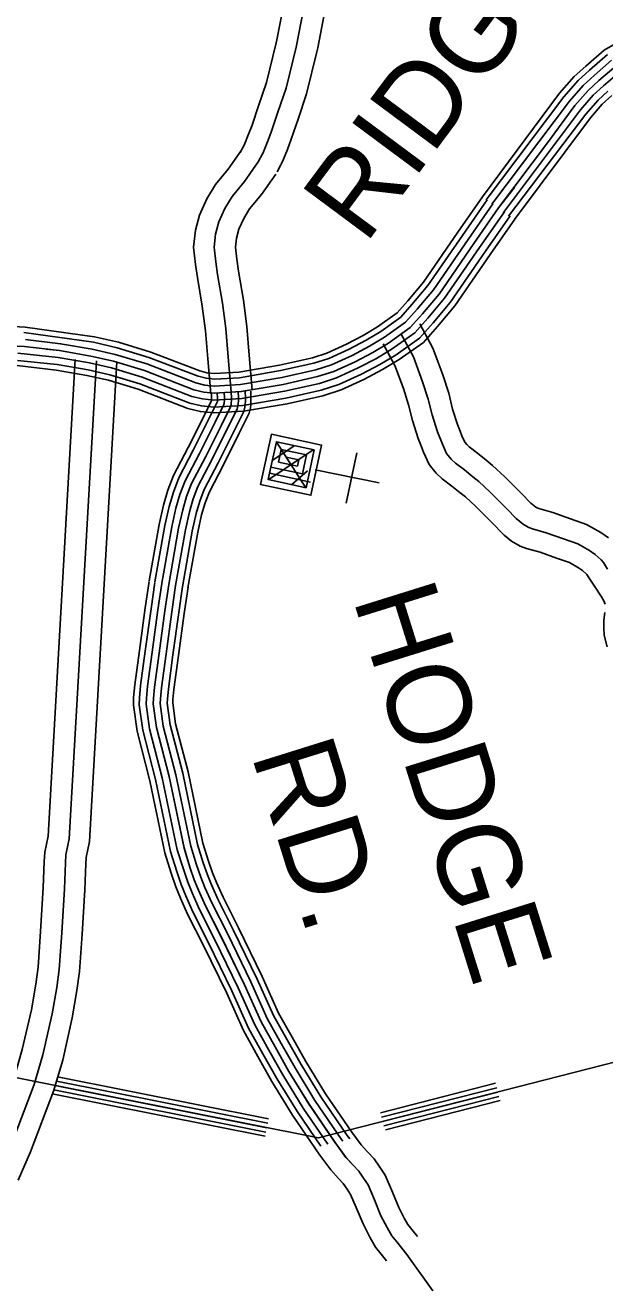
# Model space of a CAD drawing. Extents: x 1551132 to 1791609, y 378168 to 563823.
# Drawn here: x 1611255 to 1613827, y 401099 to 406719 of the extents above; entities that cross this region are included whole.
import ezdxf

# ---------------------------------------------------------------- set-up
doc = ezdxf.new("R2010")
doc.units = 0
for name, color, linetype in [('DESIGN - ROW - Right-of-Way and Easement Labels', 7, 'Continuous'), ('DESIGN - UTILITIES - Cable (Underground) with Text', 7, 'Continuous'), ('SURVEY - CONTOURS - Index with Text', 7, 'Continuous'), ('SURVEY - DRAINAGE - Natural Features', 7, 'Continuous'), ('SURVEY - PROPERTY - Owners', 7, 'Continuous'), ('SURVEY - TRANSPORTATION - Roads', 7, 'Continuous')]:
    doc.layers.add(name, color=color, linetype=linetype)

msp = doc.modelspace()

# ---------------------------------------------------------------- linework, layer by layer
at = {"layer": 'DESIGN - UTILITIES - Cable (Underground) with Text'}
msp.add_line((1612679.849, 404596.374), (1612727.495, 404819.495), dxfattribs=at)
for points in [[(1612551.808, 404742.369), (1612546.925, 404743.377), (1612523.21, 404631.663), (1612299.956, 404679.226), (1612347.519, 404902.389), (1612570.507, 404854.784), (1612535.134, 404687.587), (1612531.001, 404688.47)], [(1612521.234, 404690.362), (1612339.738, 404729.167), (1612369.519, 404868.598), (1612536.891, 404832.867), (1612501.252, 404665.454), (1612333.93, 404701.176), (1612345.412, 404757.1), (1612485.11, 404727.144), (1612503.1, 404810.917), (1612391.436, 404834.632), (1612379.645, 404778.925), (1612463.243, 404761.243), (1612469.226, 404788.917), (1612413.385, 404800.791)], [(1612533.641, 404832.867), (1612336.171, 404701.884)], [(1612448.192, 404850.907), (1612354.345, 404787.108)], [(1612500.902, 404664.179), (1612368.819, 404870.756)], [(1612507.942, 404739.944), (1612438.953, 404680.061)], [(1612825.703, 404686.623), (1612541.292, 404744.569)]]:
    msp.add_lwpolyline(points, dxfattribs=at)
at = {"layer": 'SURVEY - CONTOURS - Index with Text'}
for points in [[(1613284.641, 405956.53), (1613627.175, 406417.301), (1613691.39, 406491.028), (1613743.414, 406538.113), (1613825.52, 406609.156), (1613901.243, 406653.316)], [(1613301.657, 405943.638), (1613646.516, 406401.867), (1613709.064, 406473.686), (1613759.797, 406519.604), (1613839.953, 406588.964)], [(1613326.94, 405924.188), (1613670.765, 406382.517), (1613731.231, 406451.935), (1613780.346, 406496.386), (1613858.053, 406563.63)], [(1613426.671, 405999.148), (1613356.539, 405907.721), (1613578.134, 406202.912), (1613695.023, 406363.166), (1613753.397, 406430.185), (1613800.887, 406473.169), (1613876.16, 406538.304)], [(1613356.539, 405907.721), (1613578.134, 406202.912), (1613695.023, 406363.166), (1613753.397, 406430.185), (1613800.887, 406473.169), (1613876.16, 406538.304)], [(1613377.497, 405887.229), (1613719.281, 406343.816), (1613775.563, 406408.434), (1613821.428, 406449.952), (1613894.268, 406512.979)], [(1613400.838, 405871.661), (1613743.53, 406324.465), (1613797.729, 406386.684), (1613841.978, 406426.735)], [(1613427.087, 405856.836), (1613763.655, 406308.407), (1613816.12, 406368.641), (1613859.019, 406407.476)], [(1611152.732, 405384.372), (1611253.863, 405378.531), (1611562.856, 405335.33), (1611668.595, 405311.004), (1611812.216, 405267.528), (1612029.153, 405183.709), (1612061.669, 405175.917), (1612095.118, 405172.617), (1612203.74, 405178.634), (1612383.261, 405209.393), (1612529.9, 405242.419), (1612593.781, 405262.937), (1612681.604, 405302.888), (1612755.744, 405341.78), (1612819.268, 405380.081), (1612905.541, 405441.575), (1612952.956, 405494.851), (1613022.605, 405578.129), (1613175.318, 405799.951), (1613285.482, 405957.43)], [(1611248.03, 405355.197), (1611558.006, 405311.079), (1611662.237, 405287.103), (1611804.175, 405244.136), (1612021.786, 405160.059), (1612057.561, 405151.483), (1612094.585, 405147.833), (1612206.515, 405154.034), (1612388.069, 405185.143), (1612536.399, 405218.544), (1612602.706, 405239.836), (1612692.471, 405280.679), (1612767.877, 405320.238), (1612832.843, 405359.398), (1612922.149, 405423.066), (1612971.664, 405478.701), (1613042.313, 405563.161), (1613195.626, 405785.859), (1613305.74, 405943.263)], [(1611255.804, 405323.096), (1611411.717, 405304.562), (1611551.922, 405280.67), (1611654.262, 405257.128), (1611794.083, 405214.802), (1612012.545, 405130.399), (1612052.402, 405120.841), (1612093.918, 405116.749), (1612210.007, 405123.183), (1612394.094, 405154.717), (1612544.566, 405188.61), (1612613.906, 405210.877), (1612706.095, 405252.82), (1612783.094, 405293.213), (1612849.867, 405333.464), (1612942.99, 405399.849), (1612995.139, 405458.45), (1613067.02, 405544.386), (1613221.092, 405768.184), (1613331.14, 405925.488)], [(1611406.509, 405274.003), (1611545.839, 405250.261), (1611646.287, 405227.152), (1611783.992, 405185.467), (1612003.303, 405100.732), (1612047.244, 405090.198), (1612093.251, 405085.665), (1612213.49, 405092.324), (1612400.119, 405124.3), (1612552.724, 405158.667), (1612625.097, 405181.909), (1612719.728, 405224.961), (1612798.31, 405266.187), (1612866.892, 405307.53), (1612963.823, 405376.631), (1613018.613, 405438.191), (1613091.728, 405525.61), (1613246.558, 405750.508), (1613356.539, 405907.721)], [(1611406.509, 405274.003), (1611545.839, 405250.261), (1611646.287, 405227.152), (1611783.992, 405185.467), (1612003.303, 405100.732), (1612047.244, 405090.198), (1612093.251, 405085.665), (1612213.49, 405092.324), (1612400.119, 405124.3), (1612552.724, 405158.667), (1612625.097, 405181.909), (1612719.728, 405224.961), (1612798.31, 405266.187), (1612866.892, 405307.53), (1612963.823, 405376.631), (1613018.613, 405438.191), (1613091.728, 405525.61), (1613246.558, 405750.508), (1613356.539, 405907.721)], [(1611218.855, 405207.351), (1611391.776, 405187.534), (1611528.623, 405164.208), (1611623.721, 405142.333), (1611755.443, 405102.457), (1611977.154, 405016.796), (1612032.653, 405003.496), (1612091.368, 404997.704), (1612223.357, 405005.013), (1612417.169, 405038.222), (1612575.815, 405073.948), (1612656.771, 405099.949), (1612758.294, 405146.134), (1612841.367, 405189.718), (1612915.066, 405234.144), (1613022.78, 405310.938), (1613085.028, 405380.882), (1613161.643, 405472.484), (1613318.615, 405700.49), (1613428.412, 405857.436)], [(1611219.83, 405230.693), (1611396.093, 405212.885), (1611533.673, 405189.442), (1611630.337, 405167.2), (1611763.809, 405126.799), (1611984.82, 405041.405), (1612036.928, 405028.913), (1612091.918, 405023.497), (1612220.465, 405030.614), (1612412.169, 405063.456), (1612569.049, 405098.791), (1612647.488, 405123.983), (1612746.986, 405169.243), (1612828.743, 405212.135), (1612900.941, 405255.662), (1613005.497, 405330.197), (1613065.562, 405397.682), (1613141.144, 405488.06), (1613297.49, 405715.157), (1613407.338, 405872.178)], [(1611221.772, 405262.794), (1611401.301, 405243.444), (1611539.756, 405219.852), (1611638.312, 405197.176), (1611773.901, 405156.133), (1611994.062, 405071.065), (1612042.086, 405059.556), (1612092.585, 405054.581), (1612216.973, 405061.464), (1612406.144, 405093.882), (1612560.882, 405128.725), (1612636.289, 405152.942), (1612733.361, 405197.102), (1612813.526, 405239.161), (1612883.916, 405281.596), (1612984.656, 405353.414), (1613042.088, 405417.933), (1613116.436, 405506.835), (1613272.024, 405732.833), (1613381.938, 405889.954)], [(1611152.423, 405296.262), (1611153.99, 405296.378), (1611251.913, 405292.612), (1611406.509, 405274.003), (1611347.227, 405280.428)], [(1611251.913, 405292.612), (1611406.509, 405274.003), (1611347.227, 405280.428)]]:
    msp.add_lwpolyline(points, dxfattribs=at)
at = {"layer": 'SURVEY - DRAINAGE - Natural Features'}
for points in [[(1620457.496, 403534.612), (1620457.513, 403640.615), (1620479.454, 403708.609), (1620497.412, 403810.603), (1612556.288, 401777.12), (1608905.008, 402504.278)], [(1620457.496, 403534.612), (1620457.513, 403640.615), (1620479.454, 403708.609), (1620497.412, 403810.603), (1612556.288, 401777.12), (1608905.008, 402504.278)], [(1612331.219, 401842.338), (1611393.241, 402029.134)], [(1612335.119, 401861.955), (1611397.874, 402048.61)], [(1613343.154, 402019.902), (1612831.665, 401888.931)], [(1612319.694, 401784.47), (1611374.416, 401972.724)], [(1612323.402, 401803.104), (1611382.074, 401990.566)], [(1612327.311, 401822.721), (1611386.399, 402010.1)], [(1613348.12, 402000.526), (1612836.632, 401869.556)], [(1613353.078, 401981.151), (1612841.59, 401850.18)], [(1613358.037, 401961.775), (1612846.548, 401830.805)], [(1613362.753, 401943.366), (1612853.64, 401813.004)]]:
    msp.add_lwpolyline(points, dxfattribs=at)
at = {"layer": 'SURVEY - PROPERTY - Owners'}
for points in [[(1612521.001, 407131.927), (1612525.626, 407055.675), (1612509.168, 406919.672), (1612490.826, 406789.71), (1612457.802, 406621.931), (1612412.528, 406440.343), (1612376.587, 406332.748), (1612347.013, 406245.079), (1612330.93, 406202.095), (1612309.289, 406149.551), (1612308.089, 406147.785), (1612289.464, 406112.417)], [(1612615.115, 407137.636), (1612620.257, 407052.842), (1612602.666, 406907.422), (1612583.833, 406774.001), (1612553.333, 406619.056), (1612549.858, 406601.414), (1612503.126, 406413.959), (1612465.977, 406302.739), (1612435.861, 406213.478), (1612418.703, 406167.602), (1612400.828, 406124.226), (1612392.762, 406104.634), (1612389.053, 406099.175), (1612372.895, 406068.483)], [(1612430.461, 407126.436), (1612434.586, 407058.4), (1612419.228, 406931.464), (1612401.353, 406804.819), (1612371.821, 406654.781), (1612369.237, 406641.673), (1612325.372, 406465.726), (1612290.597, 406361.615), (1612261.54, 406275.48), (1612246.498, 406235.27), (1612229.774, 406194.678), (1612228.007, 406190.386), (1612209.208, 406154.685)], [(1612078.577, 405081.873), (1612064.819, 405237.669), (1612054.436, 405362.289), (1612040.244, 405471.242), (1612018.795, 405598.562), (1612010.312, 405656.988), (1612001.479, 405733.54), (1612010.145, 405808.801), (1612028.42, 405876.186), (1612060.361, 405947.713), (1612099.56, 406012.239), (1612156.25, 406080.016), (1612215.082, 406164.327)], [(1612168.933, 405089.857), (1612155.192, 405245.428), (1612144.65, 405371.914), (1612129.976, 405484.642), (1612108.41, 405612.621), (1612100.268, 405668.705), (1612092.785, 405733.549), (1612099.477, 405791.642), (1612114.118, 405845.635), (1612140.851, 405905.503), (1612173.525, 405959.288), (1612228.365, 406024.856), (1612289.464, 406112.417)], [(1612262.856, 405098.157), (1612249.139, 405253.494), (1612238.431, 405381.923), (1612223.249, 405498.568), (1612201.566, 405627.229), (1612193.774, 405680.889), (1612187.7, 405733.557), (1612192.333, 405773.808), (1612203.199, 405813.884), (1612224.524, 405861.627), (1612250.415, 405904.245), (1612303.33, 405967.522), (1612366.787, 406058.457)], [(1613006.355, 405392.615), (1613064.487, 405284.971), (1613108.144, 405166.318), (1613134.96, 405084.749), (1613152.335, 405013.614), (1613173.559, 404945.387), (1613185.284, 404915.903), (1613193.309, 404895.702), (1613206.15, 404867.61), (1613214.667, 404857.276), (1613226.1, 404846.634), (1613263.207, 404818.084), (1613301.356, 404787.216), (1613329.956, 404764.641), (1613383.471, 404714.189), (1613460.094, 404637.729), (1613498.676, 404598.17), (1613500.101, 404596.986), (1613521.093, 404579.503), (1613530.242, 404574.011), (1613534.851, 404572.427), (1613596.633, 404555.035), (1613675.472, 404527.018), (1613746.954, 404501.492), (1613809.744, 404466.625), (1613843.902, 404442.349)], [(1612923.39, 405347.806), (1612978.322, 405246.086), (1613019.088, 405135.3), (1613044.237, 405058.798), (1613061.437, 404988.396), (1613084.603, 404913.919), (1613106.569, 404858.66), (1613125.535, 404817.175), (1613145.86, 404792.508), (1613165.093, 404774.599), (1613204.792, 404744.057), (1613242.491, 404713.548), (1613268.29, 404693.189), (1613317.814, 404646.496), (1613393.046, 404571.427), (1613434.603, 404528.826), (1613466.336, 404502.392), (1613490.202, 404488.075), (1613506.701, 404482.392), (1613568.041, 404465.125), (1613643.831, 404438.191), (1613707.955, 404415.29), (1613759.395, 404386.731), (1613785.211, 404368.38), (1613812.419, 404344.346), (1613822.002, 404332.846), (1613840.535, 404303.57)], [(1612843.576, 405304.705), (1612895.433, 405208.677), (1612933.415, 405105.466), (1612956.964, 405033.831), (1612973.989, 404964.137), (1612999.022, 404883.652), (1613013.371, 404847.559), (1613023.121, 404823.025), (1613047.979, 404768.657), (1613079.661, 404730.198), (1613106.402, 404705.306), (1613148.601, 404672.838), (1613185.867, 404642.679), (1613208.967, 404624.445), (1613254.657, 404581.377), (1613328.547, 404507.642), (1613372.963, 404462.116), (1613381.729, 404454.816), (1613413.662, 404428.207), (1613451.686, 404405.398), (1613479.618, 404395.781), (1613540.534, 404378.631), (1613613.39, 404352.738), (1613670.439, 404332.371), (1613710.955, 404309.871), (1613728.754, 404297.22), (1613747.17, 404280.953), (1613748.529, 404279.32), (1613764.328, 404254.369), (1613782.053, 404227.435), (1613812.894, 404180.55), (1613823.319, 404163.142), (1613829.01, 404147.783)], [(1611476.649, 405234.852), (1611356.076, 403117.704), (1611341.351, 403046.369), (1611339.118, 403003.451), (1611334.259, 402888.882), (1611322.785, 402693.826), (1611312.126, 402535.581), (1611301.368, 402460.37), (1611281.885, 402346.242), (1611241.811, 402169.854), (1611205.287, 402044.601), (1611106.706, 401785.577), (1611053.449, 401664.466)], [(1611570.789, 405229.493), (1611449.815, 403105.429), (1611435.14, 403034.327), (1611433.307, 402999.01), (1611428.432, 402884.115), (1611416.891, 402687.885), (1611405.966, 402525.722), (1611394.524, 402445.753), (1611374.4, 402327.85), (1611333.126, 402146.187), (1611294.751, 402014.584), (1611193.979, 401749.81), (1611139.763, 401626.507)], [(1611661.345, 405224.335), (1611539.996, 403093.62), (1611525.363, 403022.744), (1611523.913, 402994.735), (1611519.022, 402879.531), (1611507.414, 402682.176), (1611496.239, 402516.239), (1611484.139, 402431.695), (1611463.398, 402310.158), (1611420.974, 402123.42), (1611380.816, 401985.708), (1611277.935, 401715.401), (1611222.795, 401589.997)], [(1612168.933, 405089.857), (1612169.991, 405064.756), (1612169.991, 405052.297), (1612169.508, 405041.506), (1612168.55, 405033.839), (1612166.641, 405024.655), (1612125.634, 404942.886), (1612055.919, 404803.266), (1611993.178, 404683.371), (1611971.137, 404625.861), (1611953.888, 404566.435), (1611935.68, 404484.957), (1611891.697, 404235.759)], [(1611891.697, 404235.759), (1611874.681, 404118.848), (1611849.29, 403930.884), (1611828.557, 403779.647), (1611823.64, 403728.896), (1611823.207, 403704.853), (1611837.323, 403600.367), (1611893.388, 403382.878), (1611959.645, 403064.987), (1611986.119, 402980.326), (1612005.094, 402923.858), (1612024.26, 402877.415), (1612055.017, 402808.705), (1612124.524, 402671.16), (1612228.647, 402456.812), (1612301.686, 402293.142), (1612363.677, 402181.78), (1612425.692, 402072.427), (1612515.048, 401926.507), (1612633.895, 401751.986), (1612678.786, 401691.043), (1612710.16, 401656.408), (1612735.676, 401629.891), (1612756.625, 401598.223), (1612776.575, 401569.023), (1612805.374, 401502.354), (1612834.09, 401431.686), (1612861.139, 401379.084), (1612882.481, 401342.617), (1612904.005, 401316.174), (1612948.971, 401259.24), (1613064.068, 401098.827)], [(1613827.602, 404110.449), (1613823.302, 404076.473), (1613823.069, 404061.539), (1613823.069, 404043.23), (1613825.427, 404010.113), (1613837.61, 403958.795)]]:
    msp.add_lwpolyline(points, dxfattribs=at)
at = {"layer": 'SURVEY - TRANSPORTATION - Roads'}
for points in [[(1612081.293, 405086.165), (1612082.277, 405062.906), (1612082.277, 405054.264), (1612082.168, 405051.889), (1612047.194, 404982.146), (1611977.812, 404843.2), (1611913.097, 404719.522), (1611887.923, 404653.837), (1611868.881, 404588.252), (1611849.648, 404502.158), (1611805.316, 404251.009)], [(1612106.993, 405087.248), (1612107.993, 405063.448), (1612107.993, 405053.689), (1612107.684, 405046.747), (1612107.459, 405044.939), (1612070.193, 404970.637), (1612000.712, 404831.492), (1611936.58, 404708.93), (1611912.322, 404645.637), (1611893.806, 404581.852), (1611874.864, 404497.116), (1611830.64, 404246.534)], [(1612137.959, 405088.548), (1612138.992, 405064.106), (1612138.992, 405052.989), (1612138.592, 405044.122), (1612137.942, 405038.922), (1612137.117, 405034.93), (1612097.909, 404956.762), (1612028.319, 404817.383), (1611964.879, 404696.146), (1611941.73, 404635.745), (1611923.847, 404574.143), (1611905.272, 404491.033), (1611861.173, 404241.151)], [(1612168.933, 405089.857), (1612169.991, 405064.756), (1612169.991, 405052.297), (1612169.508, 405041.506), (1612168.55, 405033.839), (1612166.641, 405024.655), (1612125.634, 404942.886), (1612055.919, 404803.266), (1611993.178, 404683.371), (1611971.137, 404625.861), (1611953.888, 404566.435), (1611935.68, 404484.957), (1611891.697, 404235.759)], [(1612168.933, 405089.857), (1612169.991, 405064.756), (1612169.991, 405052.297), (1612169.508, 405041.506), (1612168.55, 405033.839), (1612166.641, 405024.655), (1612125.634, 404942.886), (1612055.919, 404803.266), (1611993.178, 404683.371), (1611971.137, 404625.861), (1611953.888, 404566.435), (1611935.68, 404484.957), (1611891.697, 404235.759)], [(1612199.907, 405091.165), (1612200.99, 405065.406), (1612200.99, 405051.606), (1612200.424, 405038.889), (1612199.157, 405028.755), (1612196.166, 405014.38), (1612153.358, 404929.011), (1612083.518, 404789.149), (1612021.478, 404670.596), (1612000.545, 404615.978), (1611983.929, 404558.726), (1611966.087, 404478.882), (1611922.221, 404230.367)], [(1612230.873, 405092.465), (1612231.99, 405066.065), (1612231.99, 405050.906), (1612231.331, 405036.264), (1612229.756, 405023.672), (1612225.69, 405004.105), (1612181.074, 404915.136), (1612111.126, 404775.04), (1612049.777, 404657.812), (1612029.953, 404606.086), (1612013.97, 404551.018), (1611996.495, 404472.799), (1611952.754, 404224.984)], [(1612255.573, 405093.507), (1612256.706, 405066.581), (1612256.706, 405050.356), (1612255.981, 405034.172), (1612254.164, 405019.613), (1612249.239, 404995.913), (1612203.182, 404904.077), (1612133.134, 404763.79), (1612072.343, 404647.628), (1612053.402, 404598.21), (1612037.919, 404544.867), (1612020.736, 404467.957), (1611977.095, 404220.684)], [(1611804.908, 404248.559), (1611787.825, 404131.206), (1611762.383, 403942.876), (1611741.425, 403790.006), (1611736.009, 403734.087), (1611735.392, 403699.912), (1611751.1, 403583.65), (1611807.949, 403363.136), (1611874.655, 403043.061), (1611902.688, 402953.425), (1611922.896, 402893.29), (1611943.678, 402842.922), (1611975.811, 402771.146), (1612045.934, 402632.375), (1612149.132, 402419.928), (1612223.172, 402254.024), (1612287.212, 402138.979), (1612350.127, 402028.043), (1612441.366, 401879.056), (1612562.322, 401701.434), (1612610.804, 401635.608), (1612646.045, 401596.707), (1612666.936, 401574.989), (1612683.844, 401549.447), (1612699.402, 401526.663), (1612724.484, 401468.612), (1612754.309, 401395.21), (1612784.233, 401337.008), (1612810.199, 401292.649), (1612835.582, 401261.465), (1612858.906, 401231.931)], [(1611830.357, 404244.859), (1611813.291, 404127.631), (1611787.866, 403939.41), (1611766.975, 403787.014), (1611761.7, 403732.612), (1611761.142, 403701.403), (1611776.383, 403588.6), (1611832.998, 403368.97), (1611899.58, 403049.536), (1611927.154, 402961.359), (1611946.995, 402902.299), (1611967.311, 402853.081), (1611999.035, 402782.204), (1612068.975, 402643.792), (1612172.448, 402430.795), (1612246.196, 402265.541), (1612309.636, 402151.571), (1612372.285, 402041.102), (1612462.966, 401893.014), (1612566.83, 401740.494)], [(1611861.031, 404240.393), (1611843.99, 404123.323), (1611818.582, 403935.234), (1611797.766, 403783.414), (1611792.674, 403730.837), (1611792.174, 403703.212), (1611806.857, 403594.567), (1611863.197, 403376.011), (1611929.612, 403057.345), (1611956.637, 402970.926), (1611976.053, 402913.158), (1611995.786, 402865.331), (1612027.026, 402795.538), (1612096.758, 402657.559), (1612200.556, 402443.887), (1612273.945, 402279.424), (1612336.661, 402166.763), (1612398.992, 402056.852), (1612489.015, 401909.84), (1612598.454, 401749.127)], [(1611891.706, 404235.926), (1611874.689, 404119.014), (1611849.298, 403931.051), (1611828.565, 403779.814), (1611823.648, 403729.062), (1611823.215, 403705.02), (1611837.331, 403600.534), (1611893.397, 403383.045), (1611959.653, 403065.153), (1611986.128, 402980.493), (1612005.102, 402924.025), (1612024.268, 402877.582), (1612055.026, 402808.872), (1612124.532, 402671.326), (1612228.655, 402456.979), (1612301.695, 402293.308), (1612363.685, 402181.947), (1612425.7, 402072.594), (1612515.056, 401926.674), (1612633.903, 401752.152), (1612678.794, 401691.209), (1612710.168, 401656.575), (1612735.684, 401630.058), (1612756.634, 401598.39), (1612776.583, 401569.189), (1612805.382, 401502.521), (1612834.098, 401431.852), (1612861.148, 401379.251), (1612882.489, 401342.783), (1612904.013, 401316.341), (1612927.738, 401286.307)], [(1611891.706, 404235.926), (1611874.689, 404119.014), (1611849.298, 403931.051), (1611828.565, 403779.814), (1611823.648, 403729.062), (1611823.215, 403705.02), (1611837.331, 403600.534), (1611893.397, 403383.045), (1611959.653, 403065.153), (1611986.128, 402980.493), (1612005.102, 402924.025), (1612024.268, 402877.582), (1612055.026, 402808.872), (1612124.532, 402671.326), (1612228.655, 402456.979), (1612301.695, 402293.308), (1612363.685, 402181.947), (1612425.7, 402072.594), (1612515.056, 401926.674), (1612631.17, 401756.161)], [(1611922.38, 404231.459), (1611905.388, 404114.706), (1611880.014, 403926.868), (1611859.364, 403776.214), (1611854.623, 403727.287), (1611854.256, 403706.828), (1611867.806, 403606.501), (1611923.596, 403390.079), (1611989.694, 403072.962), (1612015.619, 402990.06), (1612034.151, 402934.892), (1612052.751, 402889.832), (1612083.025, 402822.205), (1612152.307, 402685.093), (1612256.754, 402470.071), (1612329.444, 402307.192), (1612390.709, 402197.131), (1612452.408, 402088.336), (1612541.097, 401943.507), (1612659.203, 401770.078), (1612664.778, 401762.503)], [(1611953.054, 404226.992), (1611936.088, 404110.398), (1611910.73, 403922.693), (1611890.155, 403772.614), (1611885.597, 403725.512), (1611885.289, 403708.637), (1611898.28, 403612.468), (1611953.795, 403397.12), (1612019.727, 403080.77), (1612045.101, 402999.627), (1612063.209, 402945.75), (1612081.225, 402902.082), (1612111.016, 402835.539), (1612180.09, 402698.86), (1612284.862, 402483.163), (1612357.193, 402321.076), (1612417.734, 402212.323), (1612479.115, 402104.087), (1612567.147, 401960.333), (1612684.502, 401788.003), (1612695.277, 401773.378)], [(1611977.512, 404223.434), (1611960.562, 404106.964), (1611935.221, 403919.359), (1611914.713, 403769.739), (1611910.288, 403724.096), (1611910.038, 403710.07), (1611922.579, 403617.218), (1611977.87, 403402.729), (1612043.676, 403086.996), (1612068.617, 403007.252), (1612086.375, 402954.409), (1612103.933, 402911.849), (1612133.341, 402846.164), (1612202.231, 402709.836), (1612307.27, 402493.605), (1612379.318, 402332.143), (1612439.283, 402224.431), (1612500.407, 402116.637), (1612587.913, 401973.75), (1612704.668, 401802.295), (1612746.009, 401746.177), (1612773.558, 401715.768), (1612803.649, 401684.492), (1612828.599, 401646.775), (1612852.881, 401611.232), (1612885.364, 401536.047), (1612912.98, 401468.078), (1612937.179, 401421.011), (1612953.954, 401392.351), (1612971.662, 401370.593), (1612995.786, 401340.058)]]:
    msp.add_lwpolyline(points, dxfattribs=at)

# ---------------------------------------------------------------- texts
at = {"layer": 'DESIGN - ROW - Right-of-Way and Easement Labels'}
for s, height, rotation, p in [('RIDGE', 370.0034, 53.373128, (1612764.019, 405741.308)), ('HODGE', 370.008, 287.363097, (1612708.52, 404172.05)), ('RD.', 370.008, 287.363097, (1612256.98, 403480.214))]:
    msp.add_text(s, height=height, rotation=rotation, dxfattribs=at).set_placement(p)

doc.saveas('drawing.dxf')
